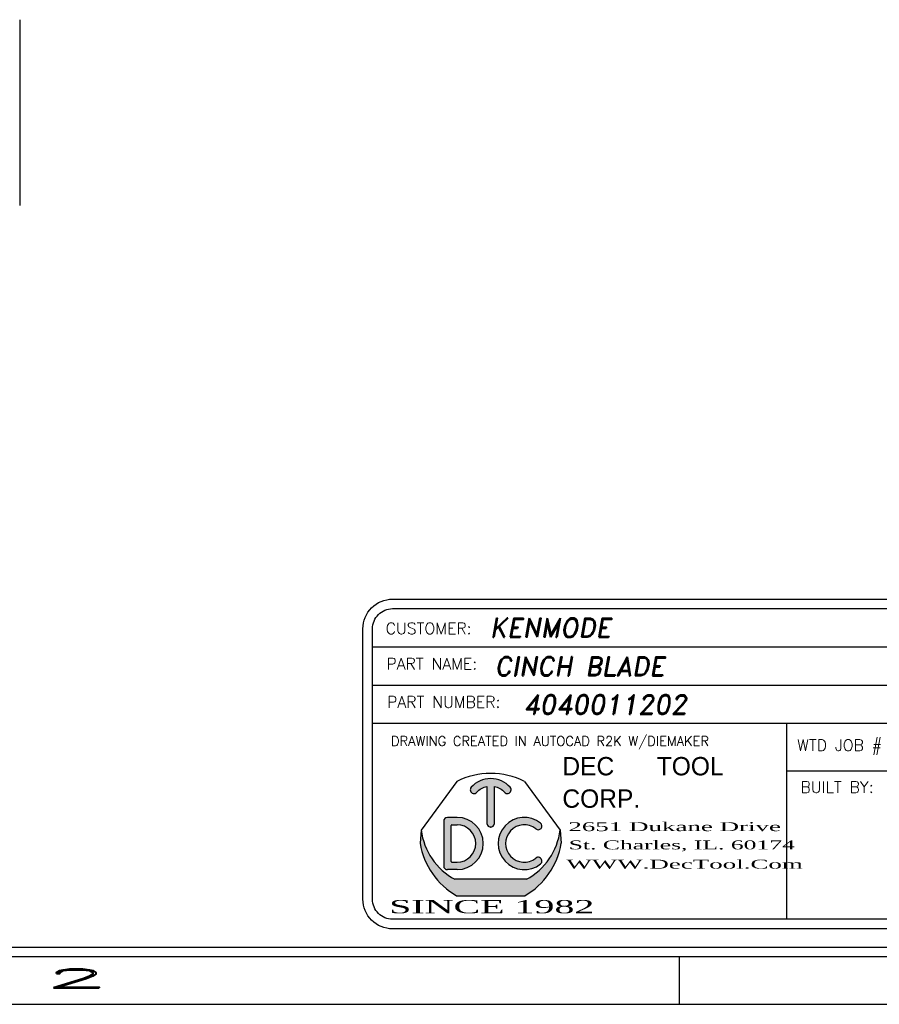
# Model space of a CAD drawing. Header units: inches. Extents: x 1880 to 2363, y -453 to -54.
# Tile 775 of 1056: x 2082.5 to 2087, y -181 to -175.85. Entities that reach past the tile are written whole.
import ezdxf
from ezdxf.enums import TextEntityAlignment as Align

# ---------------------------------------------------------------- set-up
doc = ezdxf.new("R2010")
doc.units = ezdxf.units.IN
doc.header["$LTSCALE"] = 0.5
doc.header["$MEASUREMENT"] = 0
for name, color, linetype in [('SID-M-D', 42, 'Continuous'), ('SID-M-M', 233, 'Continuous'), ('SID-M-S', 105, 'Continuous')]:
    doc.layers.add(name, color=color, linetype=linetype)
doc.styles.add('DARREN', font='dutchi.ttf')
doc.styles.add('PTI', font='romand.shx', dxfattribs={"oblique": 10})
doc.styles.add('R', font='ROMAND.SHX')
doc.styles.add('ROMANS', font='ROMANS.shx', dxfattribs={"height": 0.125})
doc.styles.add('TITTLE', font='vinet.ttf')

# ---------------------------------------------------------------- blocks, each defined once
blk = doc.blocks.new('*U9')
at = {"layer": 'SID-M-S'}
for p, q in [((-34.00000000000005, -0.2500000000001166), (-1.13242748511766e-14, -0.2499999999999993)), ((-34.00000000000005, -0.3000000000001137), (-1.13242748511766e-14, -0.3)), ((-4.999999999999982, -0.300000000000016), (-4.999999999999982, -0.5500000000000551)), ((-34.00000000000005, -0.550000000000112), (2.886579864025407e-15, -0.55))]:
    blk.add_line(p, q, dxfattribs=at)
at = {"layer": 'SID-M-D', "style": 'R', "width": 4}
blk.add_text('2', height=0.09999999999, dxfattribs=at).set_placement((-8.327455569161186, -0.4642842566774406))
blk = doc.blocks.new('JM_TITTLE_BOX_SID')
at = {"layer": 'SID-M-S'}
h = blk.add_hatch(color=5, dxfattribs=at)
edge = h.paths.add_edge_path()
edge.add_arc((-5.986244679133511, 0.4950859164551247), 0.09767006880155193, 101.536958, 138.1897)
edge.add_arc((-6.073603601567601, 0.5732219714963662), 0.01953401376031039, 138.1897, 318.1897, ccw=False)
edge.add_arc((-5.986244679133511, 0.4950859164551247), 0.1367380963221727, 41.810299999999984, 138.1897, ccw=False)
edge.add_arc((-5.898875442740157, 0.5732104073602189), 0.01953401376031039, -138.1439400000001, 41.85608500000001, ccw=False)
edge.add_arc((-5.986244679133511, 0.4950859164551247), 0.09767006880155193, 41.791991, 78.46304)
edge.add_line((-5.966710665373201, 0.5907825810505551), (-5.966710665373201, 0.3974164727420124))
edge.add_arc((-5.986244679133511, 0.3974139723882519), 0.01953401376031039, -180.0073369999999, 0.0073369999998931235, ccw=False)
edge.add_line((-6.005778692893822, 0.3974164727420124), (-6.005778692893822, 0.5907825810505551))
h = blk.add_hatch(color=5, dxfattribs=at)
h.paths.add_polyline_path([(-6.162050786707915, 0.4286702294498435), (-6.212839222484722, 0.4286702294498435, 0.4142135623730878), (-6.232373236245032, 0.4091362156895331), (-6.232373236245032, 0.1747280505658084, 0.4142135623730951), (-6.212839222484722, 0.155194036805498), (-6.162050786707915, 0.155194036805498, 1)])
h.paths.add_polyline_path([(-6.162050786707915, 0.1942620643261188), (-6.190179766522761, 0.1942620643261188, -0.4142135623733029), (-6.193305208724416, 0.1973875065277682), (-6.193305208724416, 0.3864767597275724, -0.4142135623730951), (-6.190179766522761, 0.3896022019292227), (-6.162050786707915, 0.3896022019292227, -1)], flags=16)
for color, points in [(5, [(-5.725074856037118, 0.3987513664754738, 2.079481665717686), (-5.725054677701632, 0.1851290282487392, 0.9974867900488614), (-5.749474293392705, 0.2156248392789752, -2.078486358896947), (-5.749497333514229, 0.3682578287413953, 0.9974776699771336)]), (44, [(-5.616542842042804, 0.293125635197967), (-5.622835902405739, 0.3623491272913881), (-5.622835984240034, 0.3623492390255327, -0.2467035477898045), (-5.799307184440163, 0.1044056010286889), (-6.173182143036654, 0.1044056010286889, -0.2467035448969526), (-6.349653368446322, 0.3623492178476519), (-6.349653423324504, 0.3623491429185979), (-6.355946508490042, 0.2931255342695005, 0.2250527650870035), (-6.164615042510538, 0.01845576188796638), (-5.807874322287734, 0.01845577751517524, 0.2250528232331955)])]:
    blk.add_hatch(color=color, dxfattribs=at).paths.add_polyline_path(points)
for p, q in [((-3.421997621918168, 1.32165344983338), (-3.421997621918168, 1.52165144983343)), ((-6.604933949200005, 1.32165344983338), (0.1049989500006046, 1.32165344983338)), ((-1.409017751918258, 0.9216574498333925), (-1.409017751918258, 1.32165344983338)), ((-6.604933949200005, 1.121655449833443), (0.1049989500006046, 1.121655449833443)), ((-3.766880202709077, 0.9216574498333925), (-3.766880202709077, 1.121655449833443)), ((-2.922002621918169, 0.6716599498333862), (-2.922002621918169, 1.121655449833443)), ((-6.604933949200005, 0.9216574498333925), (0.1049989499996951, 0.9216574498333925)), ((-4.43498749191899, -0.1049989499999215), (-4.43498749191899, 0.9216574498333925)), ((-2.922002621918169, 0.6716599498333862), (-2.922002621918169, 0.9216574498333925)), ((-1.409017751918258, 0.6716599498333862), (-1.409017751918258, 0.9216574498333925)), ((-4.43498749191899, 0.6716599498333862), (0.1049989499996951, 0.6716599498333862)), ((-6.162050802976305, 0.4286702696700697), (-6.212839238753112, 0.4286702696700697)), ((-6.349653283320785, 0.3623490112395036), (-6.355946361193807, 0.2931254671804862)), ((-6.232373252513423, 0.4091362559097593), (-6.232373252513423, 0.1747280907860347)), ((-6.193305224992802, 0.1973875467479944), (-6.193305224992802, 0.3864767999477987)), ((-6.190179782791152, 0.3896022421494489), (-6.162050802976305, 0.3896022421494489)), ((-5.622835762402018, 0.3623490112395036), (-5.616542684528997, 0.2931254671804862)), ((-6.162050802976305, 0.1551940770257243), (-6.212839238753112, 0.1551940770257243)), ((-6.190179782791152, 0.1942621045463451), (-6.162050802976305, 0.1942621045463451)), ((-5.799306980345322, 0.1044056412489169), (-6.17318206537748, 0.1044056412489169))]:
    blk.add_line(p, q, dxfattribs=at)
at = {"layer": 'SID-M-S', "color": 44}
for p, q in [((-6.163350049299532, 0.6167221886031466), (-6.349653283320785, 0.3623490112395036)), ((-5.809139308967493, 0.6167221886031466), (-5.622835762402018, 0.3623490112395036))]:
    blk.add_line(p, q, dxfattribs=at)
at = {"layer": 'SID-M-S', "linetype": 'Continuous'}
blk.add_line((-6.164614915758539, 0.01845566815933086), (-5.807874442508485, 0.01845566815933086), dxfattribs=at)
at = {"layer": 'SID-M-S'}
for points in [[(1.261213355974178e-13, -0.1549984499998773), (-6.499934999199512, -0.1549984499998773, -0.414213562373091), (-6.654933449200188, 1.163513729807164e-13), (-6.654933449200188, 1.416652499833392, -0.4142135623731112), (-6.499934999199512, 1.571650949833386), (1.261213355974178e-13, 1.571650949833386, -0.4142135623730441), (0.1549984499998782, 1.416652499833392), (0.1549984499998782, 1.163513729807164e-13, -0.4142135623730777)], [(1.261213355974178e-13, -0.1049989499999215), (-6.499934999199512, -0.1049989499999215, -0.4142135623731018), (-6.604933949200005, 1.163513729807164e-13), (-6.604933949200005, 1.416652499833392, -0.4142135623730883), (-6.499934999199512, 1.52165144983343), (1.261213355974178e-13, 1.52165144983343, -0.414213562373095), (0.1049989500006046, 1.416652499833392), (0.1049989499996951, 1.163513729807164e-13, -0.414213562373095)]]:
    blk.add_lwpolyline(points, format="xyb", close=True, dxfattribs=at)
for points in [[(-5.913425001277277, 0.5601760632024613, 1), (-5.884326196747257, 0.5862444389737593, 0.4472140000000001), (-6.088163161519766, 0.5862444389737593)], [(-6.059043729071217, 0.5601991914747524, -0.161305), (-6.005778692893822, 0.5907825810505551), (-6.005778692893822, 0.3974164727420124, 1.000128), (-5.966710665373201, 0.3974164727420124), (-5.966710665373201, 0.5907825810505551, -0.161387), (-5.913425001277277, 0.5601760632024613)]]:
    blk.add_lwpolyline(points, format="xyb", dxfattribs=at)
at = {"layer": 'SID-M-S', "color": 44}
blk.add_arc((-5.986244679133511, 0.2684913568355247), 0.3906802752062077, 63.04274999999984, 116.9573, dxfattribs=at)
at = {"layer": 'SID-M-S'}
for centre, radius, start, end in [((-6.073603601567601, 0.5732219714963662), 0.01953401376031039, 138.1896999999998, 318.1897), ((-6.212839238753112, 0.4091362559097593), 0.01953401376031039, 90.00001999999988, 180), ((-6.162050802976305, 0.291932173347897), 0.1367380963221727, 270, 90), ((-5.810438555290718, 0.291932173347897), 0.1367380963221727, 51.37019699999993, 308.6138100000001), ((-6.015936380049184, 0.4013226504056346), 0.3359850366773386, 186.6612, 242.0944999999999), ((-6.190179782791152, 0.3864767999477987), 0.003125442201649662, 90, 180), ((-6.162050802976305, 0.291932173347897), 0.09767006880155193, 270, 90), ((-5.810438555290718, 0.291932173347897), 0.09767006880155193, 51.39486399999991, 308.5955999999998), ((-5.95655297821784, 0.4013226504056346), 0.3359850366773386, 297.9055, 353.3388), ((-5.737324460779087, 0.3835354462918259), 0.01953401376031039, 231.3559519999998, 51.16382900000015), ((-5.970617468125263, 0.3575664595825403), 0.3906802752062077, 189.494, 240.2271), ((-6.00187189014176, 0.3575664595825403), 0.3906802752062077, 299.7728999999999, 350.506), ((-5.737302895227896, 0.2003460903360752), 0.01953401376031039, 308.387747, 128.676102), ((-6.212839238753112, 0.1747280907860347), 0.01953401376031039, 180, 270), ((-6.190179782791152, 0.1973875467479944), 0.003125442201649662, 180, 270)]:
    blk.add_arc(centre, radius, start, end, dxfattribs=at)
blk.add_point((-5.986244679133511, 0.3778818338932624), dxfattribs=at)
at = {"layer": 'SID-M-D'}
for s, height, style, p in [('CUSTOMER:', 0.0599994, 'ROMANS', (-6.536056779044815, 1.387915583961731)), ('THIS SHEET CONTAINS:', 0.0599994, 'ROMANS', (-3.346844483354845, 1.398983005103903)), ('PART NAME:', 0.0599994, 'ROMANS', (-6.532393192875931, 1.203028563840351)), ('DATE:', 0.0599994, 'ROMANS', (-1.336888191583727, 1.184117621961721)), ('PART NUMBER:', 0.0599994, 'ROMANS', (-6.528821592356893, 1.003030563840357)), ('REV:', 0.0599994, 'ROMANS', (-3.690767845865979, 1.003030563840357)), ('SCALE:', 0.0599994, 'ROMANS', (-2.862737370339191, 0.9841196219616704)), ('DWG NO', 0.0599994, 'ROMANS', (-1.336888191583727, 0.9841196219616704)), ('OF', 0.0599994, 'ROMANS', (-0.6304765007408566, 0.9841196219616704)), ('DRAWING CREATED IN AUTOCAD R2K W/DIEMAKER', 0.04999949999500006, 'R', (-6.508079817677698, 0.8033374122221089)), ('WTD JOB #', 0.0599994, 'ROMANS', (-4.381535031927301, 0.7766631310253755)), ('TOOL #', 0.0599994, 'ROMANS', (-2.868550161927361, 0.7766631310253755)), ('JOB #', 0.0599994, 'ROMANS', (-1.35556529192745, 0.7766631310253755)), ('BUILT BY:', 0.0599994, 'ROMANS', (-4.363988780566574, 0.5573605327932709))]:
    blk.add_text(s, height=height, dxfattribs=dict(at, style=style)).set_placement(p)
at = {"layer": 'SID-M-D', "style": 'PTI', "oblique": 10}
for tag, p in [('CUSTOMER', (-5.990553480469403, 1.371591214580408)), ('DIEDATAINFO', (-2.18746001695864, 1.371591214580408)), ('PARTDESCRIPTION', (-5.966376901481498, 1.169693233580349)), ('00-00-00', (-1.009105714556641, 1.167793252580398)), ('PARTNUMBER', (-5.81595049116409, 0.9696952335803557)), ('REV', (-3.360356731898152, 0.9696952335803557)), ('SCALE', (-2.520436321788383, 0.9677952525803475)), ('SH', (-0.8571950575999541, 0.9677952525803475)), ('SHX', (-0.4057438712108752, 0.9677952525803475)), ('WTD', (-3.839149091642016, 0.7480887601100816)), ('TOOL', (-2.472915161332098, 0.7480887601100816)), ('JOB', (-0.9225366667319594, 0.7480887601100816))]:
    blk.add_attdef(tag, p, '', height=0.09999900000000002, dxfattribs=at)
blk.add_attdef('BUILT', text='', height=0.2499630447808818, dxfattribs=at).set_placement((-2.336101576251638, 0.2076912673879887), align=Align.CENTER)
at = {"layer": 'SID-M-S', "color": 44, "style": 'TITTLE'}
for s, p in [('DEC', (-5.610695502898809, 0.6488078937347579)), ('TOOL', (-5.116590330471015, 0.6488078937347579)), ('CORP.', (-5.610695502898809, 0.4791041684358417))]:
    blk.add_text(s, height=0.09613037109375, dxfattribs=at).set_placement(p)
at = {"layer": 'SID-M-S', "color": 44, "style": 'DARREN'}
for s, height, width, p in [('2651 Dukane Drive', 0.04671936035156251, 2, (-5.579307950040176, 0.356817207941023)), ('St. Charles, IL. 60174', 0.04671936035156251, 1.9, (-5.577648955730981, 0.2612505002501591)), ('WWW.DecTool.Com', 0.04671936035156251, 2, (-5.590066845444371, 0.1603595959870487)), ('SINCE 1982', 0.06921386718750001, 2, (-6.517871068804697, -0.07335393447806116))]:
    blk.add_text(s, height=height, dxfattribs=dict(at, width=width)).set_placement(p)

msp = doc.modelspace()

# ---------------------------------------------------------------- linework, layer by layer
at = {"layer": 'SID-M-M'}
msp.add_line((2082.495374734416, -175.8464143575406), (2082.495374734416, -176.8193055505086), dxfattribs=at)

# ---------------------------------------------------------------- block references
at = {"layer": 'SID-M-D'}
msp.add_blockref('*U9', (2090.947833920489, -180.452003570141), dxfattribs=at)
at = {"layer": 'SID-M-S'}
msp.add_blockref('JM_TITTLE_BOX_SID', (2090.947833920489, -180.4520035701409), dxfattribs=at).add_auto_attribs({'CUSTOMER': 'KENMODE', 'PARTDESCRIPTION': 'CINCH BLADE', '00-00-00': '7-17-25', 'PARTNUMBER': '4040011202', 'SCALE': '1:1', 'TOOL': '16658', 'JOB': '24071', 'DIEDATAINFO': 'SIDE ELEVATION VIEW'})

doc.saveas('drawing.dxf')
